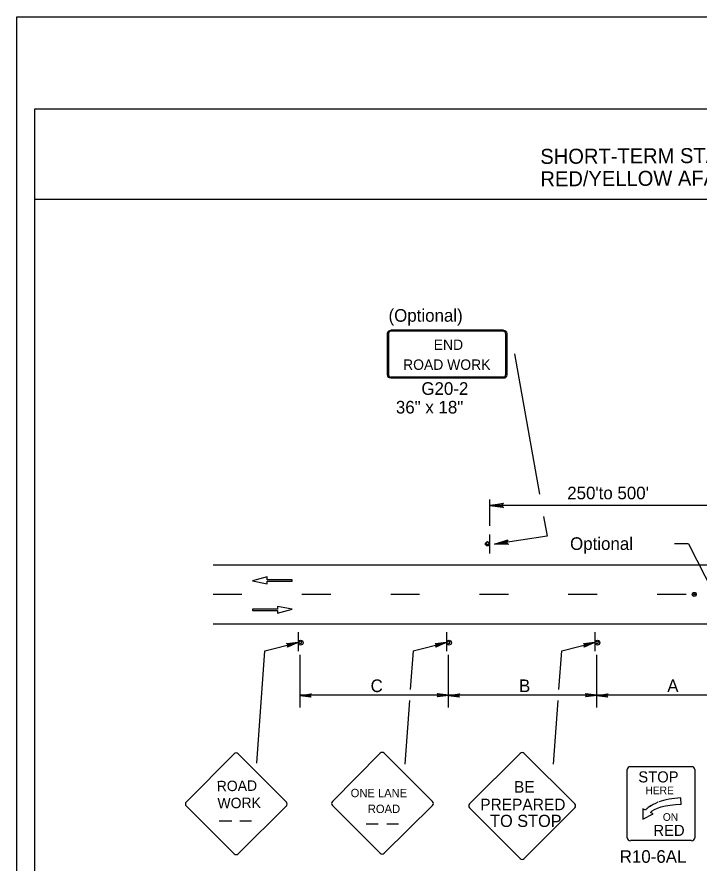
# Model space of a CAD drawing. Extents: x -14145 to -13521, y 30244 to 30661.
# Drawn here: x -13926.17 to -13914.84, y 30490.24 to 30504.31 of the extents above; entities that cross this region are included whole.
import ezdxf

# ---------------------------------------------------------------- set-up
doc = ezdxf.new("R2010")
doc.units = 0
for name, color, linetype in [('1', 7, 'Continuous'), ('10', 7, 'Continuous'), ('2', 7, 'Continuous'), ('3', 7, 'Continuous'), ('4', 7, 'Continuous'), ('61', 7, 'Continuous')]:
    doc.layers.add(name, color=color, linetype=linetype)

msp = doc.modelspace()

# ---------------------------------------------------------------- linework, layer by layer
at = {"layer": '1'}
for p, q in [((-13920.021, 30499.044), (-13920.021, 30498.356)), ((-13919.996, 30499.044), (-13919.996, 30498.356)), ((-13918.087, 30499.095), (-13919.96, 30499.095)), ((-13918.087, 30499.095), (-13919.96, 30499.095)), ((-13918.087, 30499.08), (-13919.96, 30499.08)), ((-13918.087, 30499.08), (-13919.96, 30499.08)), ((-13918.051, 30498.356), (-13918.051, 30499.044)), ((-13918.026, 30498.356), (-13918.026, 30499.044)), ((-13919.96, 30498.319), (-13918.087, 30498.319)), ((-13919.96, 30498.304), (-13918.087, 30498.304)), ((-13918.314, 30495.845), (-13918.314, 30496.284)), ((-13913.545, 30496.183), (-13918.314, 30496.183)), ((-13918.322, 30495.7), (-13918.322, 30495.382)), ((-13915.014, 30495.547), (-13915.248, 30495.547)), ((-13922.914, 30495.196), (-13897.342, 30495.196)), ((-13922.016, 30494.993), (-13922.258, 30494.927)), ((-13922.258, 30494.927), (-13922.014, 30494.881)), ((-13922.016, 30494.948), (-13922.016, 30494.993)), ((-13921.6, 30494.948), (-13922.016, 30494.948)), ((-13922.014, 30494.881), (-13922.014, 30494.926)), ((-13922.014, 30494.926), (-13921.6, 30494.926)), ((-13921.6, 30494.926), (-13921.6, 30494.948)), ((-13922.434, 30494.704), (-13922.914, 30494.704)), ((-13920.958, 30494.704), (-13921.438, 30494.704)), ((-13919.482, 30494.704), (-13919.962, 30494.704)), ((-13918.006, 30494.704), (-13918.486, 30494.704)), ((-13916.53, 30494.704), (-13917.01, 30494.704)), ((-13915.054, 30494.704), (-13915.534, 30494.704)), ((-13921.6, 30494.457), (-13921.844, 30494.503)), ((-13921.844, 30494.503), (-13921.844, 30494.458)), ((-13921.844, 30494.458), (-13922.258, 30494.458)), ((-13922.258, 30494.458), (-13922.258, 30494.436)), ((-13922.258, 30494.436), (-13921.841, 30494.436)), ((-13921.841, 30494.391), (-13921.6, 30494.457)), ((-13921.841, 30494.436), (-13921.841, 30494.391)), ((-13922.914, 30494.212), (-13897.342, 30494.212)), ((-13921.499, 30494.073), (-13921.499, 30493.761)), ((-13921.499, 30494.073), (-13921.499, 30493.761)), ((-13919.033, 30494.073), (-13919.033, 30493.761)), ((-13919.033, 30494.073), (-13919.033, 30493.761)), ((-13916.567, 30494.073), (-13916.567, 30493.761)), ((-13916.567, 30494.073), (-13916.567, 30493.761)), ((-13922.052, 30493.766), (-13921.505, 30493.906)), ((-13919.586, 30493.766), (-13919.039, 30493.906)), ((-13917.12, 30493.766), (-13916.573, 30493.906)), ((-13922.188, 30491.896), (-13922.051, 30493.766)), ((-13921.469, 30492.824), (-13921.469, 30493.698)), ((-13919.632, 30493.123), (-13919.585, 30493.766)), ((-13919.003, 30492.824), (-13919.003, 30493.698)), ((-13917.166, 30493.123), (-13917.119, 30493.766)), ((-13916.537, 30492.824), (-13916.537, 30493.698)), ((-13919.003, 30493.028), (-13921.469, 30493.028)), ((-13919.723, 30491.883), (-13919.646, 30492.937)), ((-13916.537, 30493.028), (-13919.003, 30493.028)), ((-13917.257, 30491.883), (-13917.18, 30492.937)), ((-13914.071, 30493.028), (-13916.537, 30493.028)), ((-13922.565, 30492.054), (-13923.36, 30491.251)), ((-13921.696, 30491.251), (-13922.499, 30492.054)), ((-13920.135, 30492.063), (-13920.93, 30491.26)), ((-13919.266, 30491.26), (-13920.069, 30492.063)), ((-13915.979, 30491.839), (-13914.961, 30491.839)), ((-13916.034, 30490.656), (-13916.034, 30491.792)), ((-13914.907, 30491.792), (-13914.907, 30490.656)), ((-13915.136, 30491.211), (-13915.138, 30491.322)), ((-13923.36, 30491.185), (-13922.565, 30490.39)), ((-13922.499, 30490.39), (-13921.696, 30491.185)), ((-13920.93, 30491.194), (-13920.135, 30490.399)), ((-13920.069, 30490.399), (-13919.266, 30491.194)), ((-13915.771, 30491.139), (-13915.771, 30490.968)), ((-13915.726, 30491.117), (-13915.771, 30491.139)), ((-13915.771, 30490.968), (-13915.6, 30491.054)), ((-13915.6, 30491.054), (-13915.647, 30491.077)), ((-13922.812, 30490.937), (-13922.601, 30490.937)), ((-13922.468, 30490.937), (-13922.275, 30490.937)), ((-13920.372, 30490.886), (-13920.172, 30490.886)), ((-13920.028, 30490.886), (-13919.835, 30490.886)), ((-13914.961, 30490.609), (-13915.979, 30490.609))]:
    msp.add_line(p, q, dxfattribs=at)
for points in [[(-13915.014, 30495.547), (-13914.605, 30494.739)], [(-13921.685, 30493.882), (-13921.673, 30493.87), (-13921.505, 30493.906), (-13921.685, 30493.882), (-13921.691, 30493.888), (-13921.505, 30493.906), (-13921.667, 30493.852), (-13921.673, 30493.84), (-13921.505, 30493.906), (-13921.679, 30493.828), (-13921.673, 30493.84)], [(-13919.219, 30493.882), (-13919.207, 30493.87), (-13919.039, 30493.906), (-13919.219, 30493.882), (-13919.225, 30493.888), (-13919.039, 30493.906), (-13919.201, 30493.852), (-13919.207, 30493.84), (-13919.039, 30493.906), (-13919.213, 30493.828), (-13919.207, 30493.84)], [(-13916.753, 30493.882), (-13916.741, 30493.87), (-13916.573, 30493.906), (-13916.753, 30493.882), (-13916.759, 30493.888), (-13916.573, 30493.906), (-13916.735, 30493.852), (-13916.741, 30493.84), (-13916.573, 30493.906), (-13916.747, 30493.828), (-13916.741, 30493.84)], [(-13921.289, 30492.998), (-13921.295, 30493.01), (-13921.469, 30493.022), (-13921.289, 30492.998), (-13921.283, 30492.992), (-13921.469, 30493.022), (-13921.295, 30493.028), (-13921.289, 30493.04), (-13921.469, 30493.022), (-13921.283, 30493.052), (-13921.289, 30493.04)], [(-13919.183, 30493.052), (-13919.177, 30493.034), (-13919.003, 30493.028), (-13919.183, 30493.052), (-13919.189, 30493.058), (-13919.003, 30493.028), (-13919.177, 30493.022), (-13919.183, 30493.004), (-13919.003, 30493.028), (-13919.189, 30492.998), (-13919.183, 30493.004)], [(-13918.823, 30492.998), (-13918.829, 30493.01), (-13919.003, 30493.022), (-13918.823, 30492.998), (-13918.817, 30492.992), (-13919.003, 30493.022), (-13918.829, 30493.028), (-13918.823, 30493.04), (-13919.003, 30493.022), (-13918.817, 30493.052), (-13918.823, 30493.04)], [(-13916.717, 30493.052), (-13916.711, 30493.034), (-13916.537, 30493.028), (-13916.717, 30493.052), (-13916.723, 30493.058), (-13916.537, 30493.028), (-13916.711, 30493.022), (-13916.717, 30493.004), (-13916.537, 30493.028), (-13916.723, 30492.998), (-13916.717, 30493.004)], [(-13916.357, 30492.998), (-13916.363, 30493.01), (-13916.537, 30493.022), (-13916.357, 30492.998), (-13916.351, 30492.992), (-13916.537, 30493.022), (-13916.363, 30493.028), (-13916.357, 30493.04), (-13916.537, 30493.022), (-13916.351, 30493.052), (-13916.357, 30493.04)], [(-13918.652, 30491.219), (-13917.811, 30492.06)], [(-13917.745, 30492.06), (-13916.903, 30491.219)], [(-13917.811, 30490.311), (-13918.652, 30491.153)], [(-13916.903, 30491.153), (-13917.745, 30490.311)]]:
    msp.add_lwpolyline(points, dxfattribs=at)
for centre, radius in [((-13918.354, 30495.543), 0.0325), ((-13914.916, 30494.704), 0.0331), ((-13914.917, 30494.705), 0.012), ((-13921.459, 30493.9), 0.0408), ((-13918.993, 30493.9), 0.0408), ((-13916.527, 30493.9), 0.0408)]:
    msp.add_circle(centre, radius, dxfattribs=at)
for centre, radius, start, end in [((-13918.355, 30495.554), 0.0214, 355.7499, 350.479), ((-13921.464, 30493.908), 0.0214, 189.521, 184.2501), ((-13918.998, 30493.908), 0.0214, 189.521, 184.2501), ((-13916.532, 30493.908), 0.0214, 189.521, 184.2501), ((-13922.532, 30492.02), 0.0465, 45, 135), ((-13920.102, 30492.03), 0.0465, 45, 135), ((-13917.778, 30492.027), 0.0465, 45.0316, 135), ((-13923.327, 30491.218), 0.0465, 135, 225), ((-13921.729, 30491.217), 0.0465, 315, 45), ((-13920.897, 30491.227), 0.0465, 135, 225), ((-13919.299, 30491.227), 0.0465, 315, 45), ((-13918.619, 30491.186), 0.0465, 135, 224.9684), ((-13916.936, 30491.186), 0.0465, 315, 45.0316), ((-13920.102, 30490.432), 0.0465, 225, 315), ((-13922.532, 30490.422), 0.0465, 225, 315), ((-13917.778, 30490.344), 0.0465, 224.9684, 315)]:
    msp.add_arc(centre, radius, start, end, dxfattribs=at)
for centre, major_axis, ratio, start_param, end_param in [((-13919.961, 30499.042), (0.0609, 0), 0.839899, 1.570796, 3.141593), ((-13919.961, 30499.042), (0, -0.0365), 0.999938, 3.141593, 4.712389), ((-13918.089, 30499.042), (-0.0609, 0), 0.839899, 3.141593, 4.712389), ((-13918.089, 30499.042), (0, 0.0365), 0.999938, 4.712389, 6.283185), ((-13919.961, 30498.355), (0.0609, 0), 0.839899, 3.141593, 4.712389), ((-13919.961, 30498.355), (0, -0.0365), 0.999938, 4.712389, 6.283185), ((-13918.089, 30498.355), (0, 0.0365), 0.999938, 3.141593, 4.712389), ((-13918.089, 30498.355), (-0.0609, 0), 0.839899, 1.570796, 3.141593), ((-13915.979, 30491.791), (-0.0541, 0), 0.866667, 4.712389, 6.283185), ((-13914.961, 30491.791), (-0.0541, 0), 0.866667, 3.141593, 4.712389), ((-13915.103, 30491.311), (0.632, 0.211), 0.13767, 2.24751, 2.61166), ((-13915.095, 30491.099), (0.626, 0.024), 0.356316, 1.625555, 2.277861), ((-13915.127, 30491.073), (0.626, 0.024), 0.356316, 2.688881, 2.833949), ((-13915.486, 30490.974), (-0.29, 0), 0.866667, 5.239865, 5.534055), ((-13915.127, 30491.073), (0.526, 0.021), 0.259792, 1.574563, 2.966983), ((-13915.979, 30490.655), (0.0541, 0), 0.866667, 3.141593, 4.712389), ((-13914.961, 30490.655), (0.0541, 0), 0.866667, 4.712389, 6.283185)]:
    msp.add_ellipse(centre, major_axis=major_axis, ratio=ratio, start_param=start_param, end_param=end_param, dxfattribs=at)
at = {"layer": '10'}
for p, q in [((-13925.874, 30502.777), (-13894.422, 30502.777)), ((-13925.874, 30480.207), (-13925.874, 30502.777)), ((-13925.874, 30501.277), (-13894.422, 30501.277))]:
    msp.add_line(p, q, dxfattribs=at)
at = {"layer": '3'}
for points in [[(-13917.906, 30498.703), (-13917.488, 30496.373)], [(-13918.096, 30496.156), (-13918.105, 30496.172), (-13918.314, 30496.183), (-13918.096, 30496.156), (-13918.085, 30496.146), (-13918.314, 30496.183), (-13918.105, 30496.194), (-13918.097, 30496.209), (-13918.314, 30496.183), (-13918.085, 30496.22), (-13918.097, 30496.209)], [(-13917.42, 30495.997), (-13917.362, 30495.674), (-13918.236, 30495.538)], [(-13918.017, 30495.544), (-13918.027, 30495.558), (-13918.236, 30495.538), (-13918.017, 30495.544), (-13918.004, 30495.536), (-13918.236, 30495.538), (-13918.031, 30495.58), (-13918.025, 30495.597), (-13918.236, 30495.538), (-13918.015, 30495.609), (-13918.025, 30495.597)]]:
    msp.add_lwpolyline(points, dxfattribs=at)
at = {"layer": '61'}
msp.add_lwpolyline([(-13926.174, 30504.307), (-13893.174, 30504.307), (-13893.174, 30478.807), (-13926.174, 30478.807)], close=True, dxfattribs=at)

# ---------------------------------------------------------------- texts
at = {"layer": '1'}
for s, height, p in [('END', 0.173, (-13919.247, 30498.769)), ('ROAD WORK', 0.173, (-13919.756, 30498.438)), ('STOP', 0.1838, (-13915.847, 30491.577)), ('BE', 0.1925, (-13917.913, 30491.406)), ('ONE LANE', 0.1386, (-13920.627, 30491.331)), ('HERE', 0.1268, (-13915.728, 30491.381)), ('PREPARED', 0.1925, (-13918.474, 30491.114)), ('ROAD', 0.1389, (-13920.342, 30491.068)), ('TO STOP', 0.2024, (-13918.31, 30490.836)), ('ON', 0.1268, (-13915.439, 30490.938)), ('RED', 0.1838, (-13915.596, 30490.687))]:
    msp.add_text(s, height=height, dxfattribs=at).set_placement(p)
for s, height, rotation, p in [('ROAD', 0.1735, 0.7566, (-13922.852, 30491.429)), ('WORK', 0.1733, 0.7588, (-13922.839, 30491.144))]:
    msp.add_text(s, height=height, rotation=rotation, dxfattribs=at).set_placement(p)
at = {"layer": '2'}
for s, p in [('(Optional)', (-13919.998, 30499.238)), ('G20-2', (-13919.452, 30498.022)), ('36" x 18"', (-13919.876, 30497.712)), ("250'to 500'", (-13917.028, 30496.285)), ('Optional', (-13916.981, 30495.443)), ('C', (-13920.296, 30493.079)), ('B', (-13917.83, 30493.079)), ('A', (-13915.366, 30493.079)), ('R10-6AL', (-13916.156, 30490.24))]:
    msp.add_text(s, height=0.21, dxfattribs=at).set_placement(p)
at = {"layer": '4'}
for s, p in [('SHORT-TERM STATIONARY OPERATION - TWO-LANE, TWO-WAY ROADWAY', (-13917.475, 30501.862)), ('RED/YELLOW AFAD - FLAGGER AT ONE END, AFAD AT THE OTHER END', (-13917.473, 30501.488))]:
    msp.add_text(s, height=0.25, rotation=0.31, dxfattribs=at).set_placement(p)

doc.saveas('drawing.dxf')
